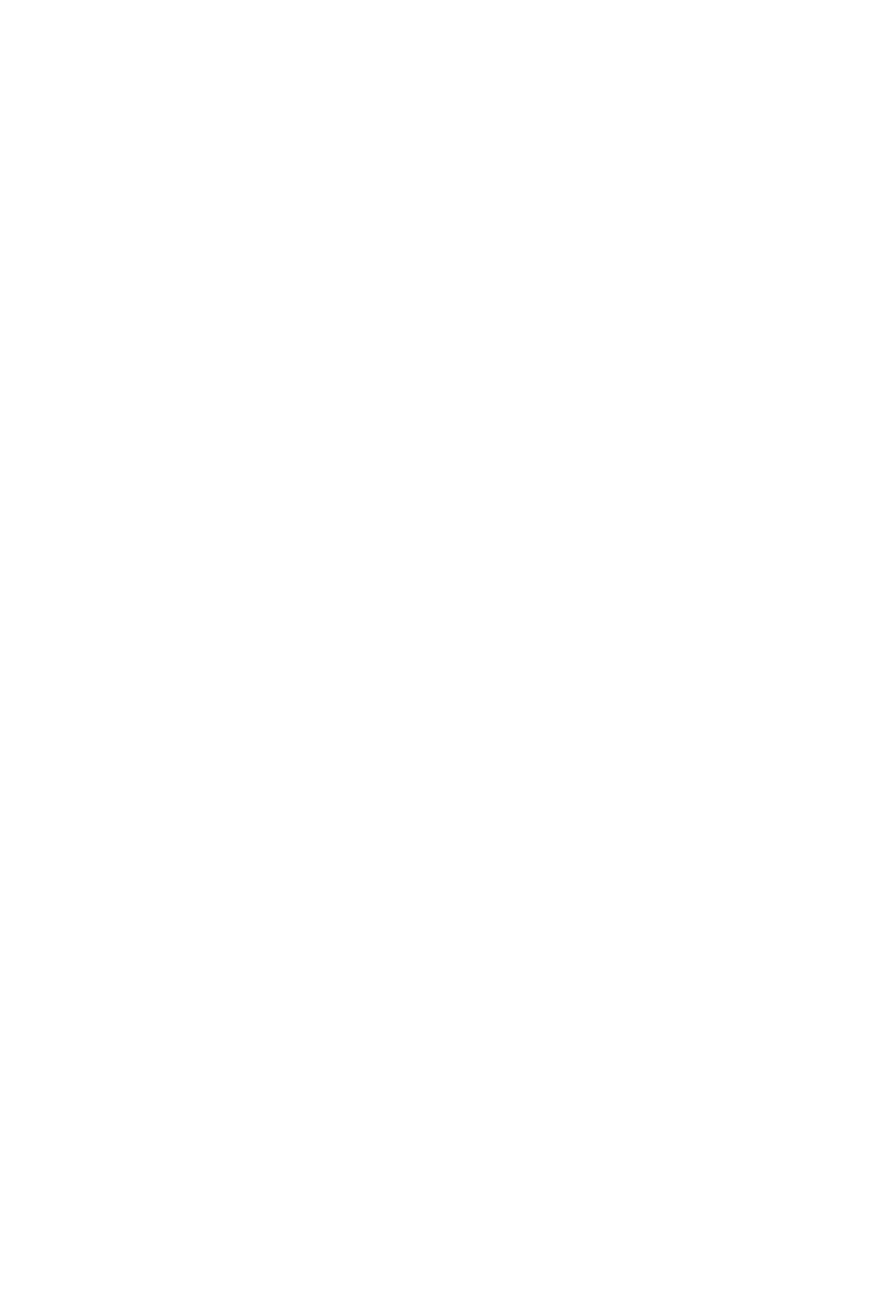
# Model space of a CAD drawing. Header units: millimetres. Extents: x 2063114 to 14983986, y -126020516 to 213791.
# Tile 396 of 656: x 2401017 to 2445471, y -1027937 to -960264. Entities that reach past the tile are written whole.
import ezdxf

# ---------------------------------------------------------------- set-up
doc = ezdxf.new("R2010")
doc.units = ezdxf.units.MM
doc.styles.add('GOST', font='isocpeur.ttf', dxfattribs={"height": 250})
doc.styles.get("Standard").update_dxf_attribs({"font": 'arial.ttf'})

msp = doc.modelspace()

# ---------------------------------------------------------------- texts
at = {"ltscale": 100, "attachment_point": 4}
for s, insert, char_height, width in [('\\pi252.63263;ПЕРЕМЫЧКИ МОНОЛИТНЫЕ \\P\\pi2428.07601;Пм-7, Пм-8', (2342036.02213, -961319.93488), 350, 7312.8368844), ('\\pi155.79842;ПЕРЕМЫЧКИ МОНОЛИТНЫЕ\\P\\pi1490.26295; Пм-4, Пм-5, Пм-6,', (2350460.41668, -975234.12573), 350, 7119.1684724), ('\\pi2107.93636;{\\H1.4x;ПРИМЕЧАНИЕ\\P\\pi3798.25014;\\P\\pi0;}1. Данный лист смотреть совместно\\P   с листами КЖ-28,29.\\P2. Все сердечники и перемычки выполнить из   \\P  монолитного бетона класса В15. ', (2342920.21918, -988764.78678), 250, 7596.5002721), ('\\A1;\\pi677.76128;{\\C7;СХЕМА КРЕПЛЕНИЯ \\P\\pi1213.86292;ПЕРЕГОРОДОК.}', (2340401.08987, -992843.71875, -13.12578), 350, 6160.5020968), ('\\pi746.798;Сетка СГ-2\\P\\pi60.74753;ш.675мм по высоте', (2340068.02434, -994204.75425), 250, 3260.137617)]:
    msp.add_mtext(s, dxfattribs=dict(at, insert=insert, char_height=char_height, width=width))
at = {"attachment_point": 1}
for s, width, insert, char_height in [('\\pi272.2008;РАЗРЕЗ 1-1', 3154.5994189, (2359976.16836, -965448.22425), 350), ('\\pi272.20352;1', 636.4943555, (2359755.05619, -966872.48105), 250), ('\\pi238.4184;РАЗРЕЗ 3-3', 3154.5994189, (2343821.59362, -968048.24286), 350), ('\\pi235.45386;2', 636.4943555, (2359755.05619, -967822.48105), 250), ('\\pi295.33254;7\\P\\pi-83.3339;ш.150', 752.5, (2343617.88113, -968680.75475), 250), ('\\pi294.39461;3\\P\\pi-83.3339;ш.150', 752.5, (2359649.41816, -968949.91115), 250), ('\\pi235.70966;6', 636.4943555, (2346169.72459, -968684.44729), 250), ('\\pi239.13463;РАЗРЕЗ 4-4', 3154.5994189, (2344201.47253, -982673.98524), 350), ('\\pi293.37142;5\\P\\pi-83.3339;ш.150', 752.5, (2343997.76004, -983311.4474), 250), ('\\pi231.78742;4', 636.4943555, (2346549.6035, -983315.13995), 250), ('\\pi240.20899;РАЗРЕЗ 2-2', 3154.5994189, (2352586.75864, -984380.695), 350), ('\\pi231.78742;4', 636.4943555, (2352107.35084, -986640.71482), 250), ('\\pi293.37142;5\\P\\pi-83.3339;ш.150', 752.5, (2352055.62167, -987778.68298), 250)]:
    msp.add_mtext_dynamic_manual_height_columns(s, width=width, gutter_width=1.5, heights=[0], dxfattribs=dict(at, insert=insert, char_height=char_height))
at = {"insert": (2352232.22393, -1000692.45185), "char_height": 350, "width": 3386.741825, "attachment_point": 1, "style": 'GOST'}
msp.add_mtext('\\pi415.87091;СЕЧЕНИЕ 1-1', dxfattribs=at)
at = {"linetype": 'Continuous', "insert": (2326630.2475, -1008053.79496), "char_height": 350, "width": 3695.6444236, "attachment_point": 1}
msp.add_mtext('\\A1;\\pi484.23081;СЕТКА СГ-2', dxfattribs=at)
at = {"char_height": 250, "attachment_point": 1}
for s, insert, width in [('\\pi1743.45229;{\\H1.4x;УЗЕЛ КРЕПЛЕНИЯ \\P\\pi199.96662;ФАХВЕРКОВОЙ СТОЙКИ Ст-1 К \\P\\pi1467.10509;ПЛИТАМ ПОКРЫТИЯ}\\P\\pi3401.4673;М 1:10', (2341731.74768, -1016861.25176), 7828.0028137), ('\\pi1720.07999;{\\H1.4x;УЗЕЛ КРЕПЛЕНИЯ \\P\\pi176.59431;ФАХВЕРКОВОЙ СТОЙКИ Ст-1 К \\P\\pi2013.25871;ФУНДАМЕНТАМ\\P\\pi3378.095;}М 1:10', (2341840.59961, -1024348.16248), 7781.2582062)]:
    msp.add_mtext(s, dxfattribs=dict(at, insert=insert, width=width))

doc.saveas('drawing.dxf')
